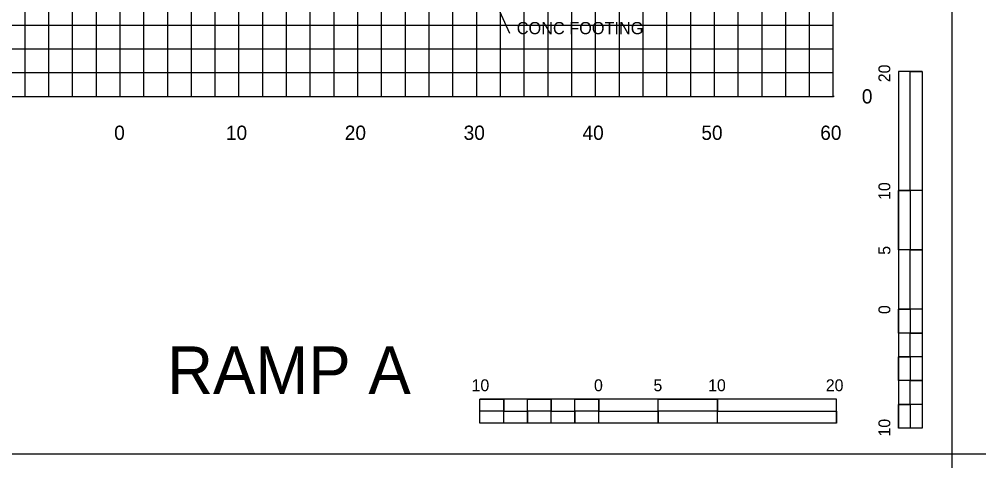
# Model space of a CAD drawing. Extents: x 1797809 to 2198143, y 249608 to 1237864.
# Drawn here: x 2196326.2 to 2196406.9, y 1237227.5 to 1237264.6 of the extents above; entities that cross this region are included whole.
import ezdxf

# ---------------------------------------------------------------- set-up
doc = ezdxf.new("R2010")
doc.units = 0
for name, color, linetype in [('10', 7, 'Continuous'), ('29', 7, 'Continuous'), ('3', 7, 'Continuous'), ('31', 7, 'Continuous'), ('60', 7, 'Continuous'), ('GSSHT', 7, 'Continuous'), ('Level 33', 7, 'Continuous'), ('Level 55', 7, 'Continuous')]:
    doc.layers.add(name, color=color, linetype=linetype)

msp = doc.modelspace()

# ---------------------------------------------------------------- linework, layer by layer
at = {"layer": '29'}
for p, q in [((2196400.178, 1237260.195), (2196400.178, 1237230.195)), ((2196402.178, 1237260.195), (2196400.178, 1237260.195)), ((2196402.178, 1237260.195), (2196402.178, 1237250.195)), ((2196402.179, 1237260.195), (2196402.179, 1237230.195)), ((2196401.179, 1237250.195), (2196400.178, 1237250.195)), ((2196402.178, 1237250.195), (2196400.178, 1237250.195)), ((2196401.179, 1237250.195), (2196401.178, 1237245.195)), ((2196402.178, 1237245.195), (2196400.178, 1237245.195)), ((2196402.178, 1237245.195), (2196401.178, 1237245.195)), ((2196402.178, 1237245.195), (2196402.178, 1237240.195)), ((2196401.178, 1237240.195), (2196400.178, 1237240.195)), ((2196402.178, 1237240.195), (2196400.178, 1237240.195)), ((2196401.178, 1237240.195), (2196401.178, 1237238.195)), ((2196402.178, 1237238.195), (2196401.178, 1237238.195)), ((2196402.178, 1237238.195), (2196402.178, 1237236.195)), ((2196401.178, 1237236.195), (2196400.179, 1237236.195)), ((2196401.178, 1237236.195), (2196401.178, 1237234.195)), ((2196402.178, 1237234.195), (2196401.178, 1237234.195)), ((2196402.178, 1237234.195), (2196402.178, 1237232.195)), ((2196394.974, 1237232.63), (2196364.974, 1237232.63)), ((2196364.974, 1237230.63), (2196364.974, 1237232.63)), ((2196366.974, 1237231.63), (2196366.974, 1237232.63)), ((2196370.974, 1237231.63), (2196370.974, 1237232.63)), ((2196374.974, 1237231.63), (2196374.974, 1237232.63)), ((2196374.974, 1237230.63), (2196374.974, 1237232.63)), ((2196379.974, 1237230.63), (2196379.974, 1237232.63)), ((2196384.974, 1237231.63), (2196384.974, 1237232.63)), ((2196384.974, 1237230.63), (2196384.974, 1237232.63)), ((2196394.974, 1237230.63), (2196394.974, 1237232.63)), ((2196401.179, 1237232.195), (2196400.178, 1237232.195)), ((2196401.179, 1237232.195), (2196401.178, 1237230.195)), ((2196366.974, 1237231.63), (2196364.974, 1237231.63)), ((2196368.974, 1237230.63), (2196368.974, 1237231.63)), ((2196370.974, 1237231.63), (2196368.974, 1237231.63)), ((2196372.974, 1237230.63), (2196372.974, 1237231.63)), ((2196374.974, 1237231.63), (2196372.974, 1237231.63)), ((2196379.974, 1237230.63), (2196379.974, 1237231.63)), ((2196384.974, 1237231.63), (2196379.974, 1237231.63)), ((2196394.974, 1237230.63), (2196364.974, 1237230.63)), ((2196368.974, 1237230.63), (2196366.974, 1237230.63)), ((2196372.974, 1237230.63), (2196370.974, 1237230.63)), ((2196379.974, 1237230.63), (2196374.974, 1237230.63)), ((2196394.974, 1237230.63), (2196384.974, 1237230.63)), ((2196402.179, 1237230.195), (2196400.178, 1237230.195))]:
    msp.add_line(p, q, dxfattribs=at)
for points in [[(2196401.179, 1237250.195), (2196401.178, 1237260.195), (2196402.178, 1237260.195), (2196402.178, 1237250.195)], [(2196400.178, 1237245.195), (2196400.178, 1237250.195), (2196401.179, 1237250.195), (2196401.178, 1237245.195)], [(2196401.178, 1237240.195), (2196401.178, 1237245.195), (2196402.178, 1237245.195), (2196402.178, 1237240.195)], [(2196400.178, 1237238.195), (2196400.178, 1237240.195), (2196401.178, 1237240.195), (2196401.178, 1237238.195)], [(2196401.178, 1237236.195), (2196401.178, 1237238.195), (2196402.178, 1237238.195), (2196402.178, 1237236.195)], [(2196400.178, 1237234.195), (2196400.179, 1237236.195), (2196401.178, 1237236.195), (2196401.178, 1237234.195)], [(2196401.179, 1237232.195), (2196401.178, 1237234.195), (2196402.178, 1237234.195), (2196402.178, 1237232.195)], [(2196364.974, 1237232.63), (2196366.974, 1237232.63), (2196366.974, 1237231.63), (2196364.974, 1237231.63)], [(2196368.974, 1237232.63), (2196370.974, 1237232.63), (2196370.974, 1237231.63), (2196368.974, 1237231.63)], [(2196372.974, 1237232.63), (2196374.974, 1237232.63), (2196374.974, 1237231.63), (2196372.974, 1237231.63)], [(2196379.974, 1237232.63), (2196384.974, 1237232.63), (2196384.974, 1237231.63), (2196379.974, 1237231.63)], [(2196400.178, 1237230.195), (2196400.178, 1237232.195), (2196401.179, 1237232.195), (2196401.178, 1237230.195)], [(2196366.974, 1237231.63), (2196368.974, 1237231.63), (2196368.974, 1237230.63), (2196366.974, 1237230.63)], [(2196370.974, 1237231.63), (2196372.974, 1237231.63), (2196372.974, 1237230.63), (2196370.974, 1237230.63)], [(2196374.974, 1237231.63), (2196379.974, 1237231.63), (2196379.974, 1237230.63), (2196374.974, 1237230.63)], [(2196384.974, 1237231.63), (2196394.974, 1237231.63), (2196394.974, 1237230.63), (2196384.974, 1237230.63)]]:
    msp.add_lwpolyline(points, close=True, dxfattribs=at)
at = {"layer": '3'}
for p, q in [((2196404.707, 1237228.046), (2196404.707, 1237323.046)), ((2196367.505, 1237263.406), (2196365.079, 1237268.708)), ((2196254.707, 1237228.046), (2196554.707, 1237228.046)), ((2196404.707, 1237133.046), (2196404.707, 1237228.046))]:
    msp.add_line(p, q, dxfattribs=at)
at = {"layer": '60'}
for p, q in [((2196394.707, 1237258.106), (2196394.707, 1237318.106)), ((2196264.707, 1237258.106), (2196394.707, 1237258.106)), ((2196334.707, 1237258.046), (2196334.707, 1237258.106)), ((2196344.707, 1237258.046), (2196344.707, 1237258.106)), ((2196354.707, 1237258.046), (2196354.707, 1237258.106)), ((2196364.707, 1237258.046), (2196364.707, 1237258.106)), ((2196374.707, 1237258.046), (2196374.707, 1237258.106)), ((2196384.707, 1237258.046), (2196384.707, 1237258.106)), ((2196394.707, 1237258.046), (2196394.707, 1237258.106)), ((2196394.767, 1237258.106), (2196394.707, 1237258.106))]:
    msp.add_line(p, q, dxfattribs=at)
at = {"layer": 'GSSHT'}
for p, q in [((2196326.707, 1237258.106), (2196326.707, 1237318.106)), ((2196328.707, 1237258.106), (2196328.707, 1237318.106)), ((2196330.707, 1237258.106), (2196330.707, 1237318.106)), ((2196332.707, 1237258.106), (2196332.707, 1237318.106)), ((2196334.707, 1237258.106), (2196334.707, 1237318.106)), ((2196336.707, 1237258.106), (2196336.707, 1237318.106)), ((2196338.707, 1237258.106), (2196338.707, 1237318.106)), ((2196340.707, 1237258.106), (2196340.707, 1237318.106)), ((2196342.707, 1237258.106), (2196342.707, 1237318.106)), ((2196344.707, 1237258.106), (2196344.707, 1237318.106)), ((2196346.707, 1237258.106), (2196346.707, 1237318.106)), ((2196348.707, 1237258.106), (2196348.707, 1237318.106)), ((2196350.707, 1237258.106), (2196350.707, 1237318.106)), ((2196352.707, 1237258.106), (2196352.707, 1237318.106)), ((2196354.707, 1237258.106), (2196354.707, 1237318.106)), ((2196356.707, 1237258.106), (2196356.707, 1237318.106)), ((2196358.707, 1237258.106), (2196358.707, 1237318.106)), ((2196360.707, 1237258.106), (2196360.707, 1237318.106)), ((2196362.707, 1237258.106), (2196362.707, 1237318.106)), ((2196364.707, 1237258.106), (2196364.707, 1237318.106)), ((2196366.707, 1237258.106), (2196366.707, 1237318.106)), ((2196368.707, 1237258.106), (2196368.707, 1237318.106)), ((2196370.707, 1237258.106), (2196370.707, 1237318.106)), ((2196372.707, 1237258.106), (2196372.707, 1237318.106)), ((2196374.707, 1237258.106), (2196374.707, 1237318.106)), ((2196376.707, 1237258.106), (2196376.707, 1237318.106)), ((2196378.707, 1237258.106), (2196378.707, 1237318.106)), ((2196380.707, 1237258.106), (2196380.707, 1237318.106)), ((2196382.707, 1237258.106), (2196382.707, 1237318.106)), ((2196384.707, 1237258.106), (2196384.707, 1237318.106)), ((2196386.707, 1237258.106), (2196386.707, 1237318.106)), ((2196388.707, 1237258.106), (2196388.707, 1237318.106)), ((2196390.707, 1237258.106), (2196390.707, 1237318.106)), ((2196392.707, 1237258.106), (2196392.707, 1237318.106)), ((2196394.707, 1237258.106), (2196394.707, 1237318.106)), ((2196264.707, 1237264.106), (2196394.707, 1237264.106)), ((2196264.707, 1237262.106), (2196394.707, 1237262.106)), ((2196264.707, 1237260.106), (2196394.707, 1237260.106)), ((2196264.707, 1237258.106), (2196394.707, 1237258.106))]:
    msp.add_line(p, q, dxfattribs=at)

# ---------------------------------------------------------------- texts
at = {"layer": '10'}
for s, p in [('0', (2196334.206, 1237254.446)), ('10', (2196343.606, 1237254.446)), ('20', (2196353.606, 1237254.446)), ('30', (2196363.606, 1237254.446)), ('40', (2196373.606, 1237254.446)), ('50', (2196383.606, 1237254.446)), ('60', (2196393.606, 1237254.446))]:
    msp.add_text(s, height=1.2, dxfattribs=at).set_placement(p)
at = {"layer": '29'}
for s, height, rotation, p in [('20', 0.9991, 90.0572, (2196399.504, 1237259.295)), ('10', 0.9991, 90.0572, (2196399.504, 1237249.395)), ('5', 1, 90.0572, (2196399.504, 1237244.78)), ('0', 1, 90.0572, (2196399.504, 1237239.795)), ('10', 0.9991, 0.0572, (2196364.274, 1237233.305)), ('0', 1, 0.0572, (2196374.574, 1237233.304)), ('5', 0.999, 0.0572, (2196379.576, 1237233.304)), ('10', 0.9991, 0.0572, (2196384.174, 1237233.305)), ('20', 0.9991, 0.0572, (2196394.075, 1237233.305)), ('10', 0.9991, 90.0572, (2196399.504, 1237229.495))]:
    msp.add_text(s, height=height, rotation=rotation, dxfattribs=at).set_placement(p)
at = {"layer": '31'}
msp.add_text('0', height=1.2, dxfattribs=at).set_placement((2196397.107, 1237257.506))
at = {"layer": 'Level 33'}
msp.add_text('RAMP A', height=3.9977, rotation=360, dxfattribs=at).set_placement((2196338.661, 1237233.073))
at = {"layer": 'Level 55'}
msp.add_text('CONC FOOTING', height=1.02464, dxfattribs=at).set_placement((2196368.075, 1237263.335))

doc.saveas('drawing.dxf')
